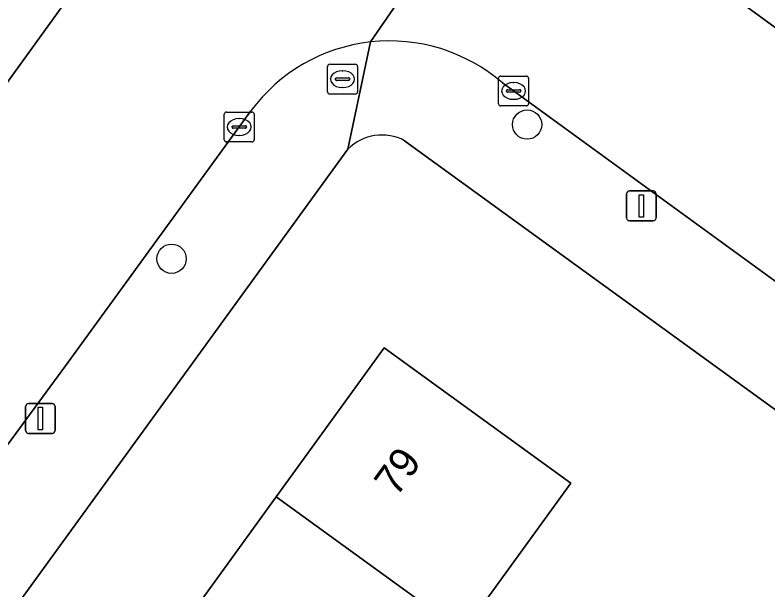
# Model space of a CAD drawing. Extents: x 159674 to 160531, y 382172 to 382904.
# Drawn here: x 159998.31 to 160023.5, y 382438.2 to 382457.43 of the extents above; entities that cross this region are included whole.
import ezdxf

# ---------------------------------------------------------------- set-up
doc = ezdxf.new("R2010")
doc.units = 0
for name, color, linetype in [('IMGEO_Boom', 7, 'Continuous'), ('IMGEO_Brandkraan', 7, 'Continuous'), ('IMGEO_Erf', 7, 'Continuous'), ('IMGEO_Kolk', 7, 'Continuous'), ('IMGEO_Lichtmast', 7, 'Continuous'), ('IMGEO_Pand', 7, 'Continuous'), ('IMGEO_Pand_nummerreeks', 7, 'Continuous'), ('IMGEO_Rijbaan_lokaal_open', 7, 'Continuous'), ('IMGEO_Voetpad_open', 7, 'Continuous')]:
    doc.layers.add(name, color=color, linetype=linetype)

msp = doc.modelspace()

# ---------------------------------------------------------------- linework, layer by layer
at = {"layer": 'IMGEO_Boom'}
for centre in [(160015.443, 382453.768), (160003.548, 382449.28)]:
    msp.add_circle(centre, 0.489, dxfattribs=at)
at = {"layer": 'IMGEO_Brandkraan'}
for p, q in [((160008.842, 382455.789), (160009.694, 382455.789)), ((160008.767, 382454.863), (160008.767, 382455.715)), ((160009.255, 382455.569), (160009.28, 382455.569)), ((160009.768, 382455.715), (160009.768, 382454.863)), ((160009.026, 382455.283), (160009.026, 382455.295)), ((160009.069, 382455.332), (160009.467, 382455.332)), ((160009.51, 382455.295), (160009.51, 382455.283)), ((160009.464, 382455.246), (160009.066, 382455.246)), ((160009.694, 382454.789), (160008.842, 382454.789)), ((160009.278, 382455.009), (160009.253, 382455.009))]:
    msp.add_line(p, q, dxfattribs=at)
for points in [[(160008.842, 382455.789), (160009.694, 382455.789)], [(160008.767, 382454.863), (160008.767, 382455.715)], [(160009.768, 382455.715), (160009.768, 382454.863)], [(160009.694, 382454.789), (160008.842, 382454.789)]]:
    msp.add_lwpolyline(points, dxfattribs=at)
for centre, radius, start, end in [((160008.844, 382455.713), 0.0765, 91.552, 178.448), ((160008.844, 382455.713), 0.0765, 91.552, 178.448), ((160009.692, 382455.713), 0.0765, 1.552, 88.448), ((160009.692, 382455.713), 0.0765, 1.552, 88.448), ((160009.066, 382455.292), 0.0403, 85.8775, 175.7526), ((160009.063, 382455.282), 0.0366, 178.938, 274.7102), ((160009.467, 382455.289), 0.043, 264.8664, 352.4533), ((160009.471, 382455.294), 0.0386, 1.7309, 96.639), ((160008.844, 382454.865), 0.0765, 181.552, 268.448), ((160008.844, 382454.865), 0.0765, 181.552, 268.448), ((160009.692, 382454.865), 0.0765, 271.552, 358.448), ((160009.692, 382454.865), 0.0765, 271.552, 358.448)]:
    msp.add_arc(centre, radius, start, end, dxfattribs=at)
for centre, major_axis, ratio, start_param, end_param in [((160009.254, 382455.289), (-0.387, 0.002), 0.722429, 4.712389, 7.853982), ((160009.279, 382455.289), (-0.39, 0.002), 0.717154, 1.570796, 4.712389)]:
    msp.add_ellipse(centre, major_axis=major_axis, ratio=ratio, start_param=start_param, end_param=end_param, dxfattribs=at)
at = {"layer": 'IMGEO_Erf'}
for points in [[(160020.603, 382421.017), (160015.871, 382424.569), (160017.315, 382426.492), (160018.807, 382428.481), (160023.542, 382424.928), (160028.125, 382430.798), (160023.1, 382434.457), (160024.594, 382436.509), (160029.619, 382432.851), (160033.01, 382437.511), (160011.345, 382453.23)], [(160009.446, 382452.95), (160000, 382439.936), (159979.481, 382411.665)]]:
    msp.add_lwpolyline(points, dxfattribs=at)
msp.add_lwpolyline([(160002.746, 382422.233), (160000, 382418.442), (159999.243, 382417.397), (160002.048, 382415.319), (159998.631, 382410.603), (159995.805, 382412.65), (159992.067, 382407.49), (159985.824, 382412.004), (159989.565, 382417.171), (159993.003, 382421.919), (159996.505, 382426.756), (160000, 382431.582), (160000.1, 382431.72), (160003.542, 382436.474), (160007.045, 382441.312), (160010.66, 382446.304), (160016.9, 382441.774), (160013.288, 382436.787), (160009.784, 382431.95), (160011.513, 382430.721), (160008.061, 382425.952), (160006.341, 382427.197)], close=True, dxfattribs=at)
msp.add_arc((160010.588, 382451.786), 1.631, 62.3352, 134.44, dxfattribs=at)
at = {"layer": 'IMGEO_Kolk'}
for p, q in [((160014.49, 382454.467), (160014.49, 382455.319)), ((160014.565, 382455.393), (160015.417, 382455.393)), ((160015.491, 382455.319), (160015.491, 382454.467)), ((160014.978, 382455.173), (160015.003, 382455.173)), ((160014.749, 382454.887), (160014.749, 382454.899)), ((160015.187, 382454.85), (160014.789, 382454.85)), ((160014.792, 382454.936), (160015.19, 382454.936)), ((160015.233, 382454.899), (160015.233, 382454.887)), ((160015.001, 382454.613), (160014.976, 382454.613)), ((160015.417, 382454.393), (160014.565, 382454.393)), ((160005.31, 382453.261), (160005.31, 382454.113)), ((160005.385, 382454.187), (160006.237, 382454.187)), ((160006.311, 382454.113), (160006.311, 382453.261)), ((160005.798, 382453.967), (160005.823, 382453.967)), ((160005.569, 382453.681), (160005.569, 382453.693)), ((160006.007, 382453.644), (160005.609, 382453.644)), ((160005.612, 382453.73), (160006.01, 382453.73)), ((160006.053, 382453.693), (160006.053, 382453.681)), ((160005.821, 382453.407), (160005.796, 382453.407)), ((160006.237, 382453.187), (160005.385, 382453.187))]:
    msp.add_line(p, q, dxfattribs=at)
for points in [[(160014.49, 382454.467), (160014.49, 382455.319)], [(160014.565, 382455.393), (160015.417, 382455.393)], [(160015.491, 382455.319), (160015.491, 382454.467)], [(160015.417, 382454.393), (160014.565, 382454.393)], [(160005.31, 382453.261), (160005.31, 382454.113)], [(160005.385, 382454.187), (160006.237, 382454.187)], [(160006.311, 382454.113), (160006.311, 382453.261)], [(160006.237, 382453.187), (160005.385, 382453.187)]]:
    msp.add_lwpolyline(points, dxfattribs=at)
for centre, radius, start, end in [((160014.567, 382455.317), 0.0765, 91.552, 178.448), ((160014.567, 382455.317), 0.0765, 91.552, 178.448), ((160015.415, 382455.317), 0.0765, 1.552, 88.448), ((160015.415, 382455.317), 0.0765, 1.552, 88.448), ((160014.789, 382454.896), 0.0403, 85.8775, 175.7526), ((160014.786, 382454.886), 0.0366, 178.938, 274.7102), ((160015.19, 382454.893), 0.043, 264.8664, 352.4533), ((160015.194, 382454.898), 0.0386, 1.7309, 96.639), ((160014.567, 382454.469), 0.0765, 181.552, 268.448), ((160014.567, 382454.469), 0.0765, 181.552, 268.448), ((160015.415, 382454.469), 0.0765, 271.552, 358.448), ((160015.415, 382454.469), 0.0765, 271.552, 358.448), ((160005.387, 382454.111), 0.0765, 91.552, 178.448), ((160005.387, 382454.111), 0.0765, 91.552, 178.448), ((160006.235, 382454.111), 0.0765, 1.552, 88.448), ((160006.235, 382454.111), 0.0765, 1.552, 88.448), ((160005.609, 382453.69), 0.0403, 85.8775, 175.7526), ((160005.606, 382453.68), 0.0366, 178.938, 274.7102), ((160006.01, 382453.687), 0.043, 264.8664, 352.4533), ((160006.014, 382453.692), 0.0386, 1.7309, 96.639), ((160005.387, 382453.263), 0.0765, 181.552, 268.448), ((160005.387, 382453.263), 0.0765, 181.552, 268.448), ((160006.235, 382453.263), 0.0765, 271.552, 358.448), ((160006.235, 382453.263), 0.0765, 271.552, 358.448)]:
    msp.add_arc(centre, radius, start, end, dxfattribs=at)
for centre, major_axis, ratio, start_param, end_param in [((160014.977, 382454.893), (-0.387, 0.002), 0.722429, 4.712389, 7.853982), ((160015.002, 382454.893), (-0.39, 0.002), 0.717154, 1.570796, 4.712389), ((160005.797, 382453.687), (-0.387, 0.002), 0.722429, 4.712389, 7.853982), ((160005.822, 382453.687), (-0.39, 0.002), 0.717154, 1.570796, 4.712389)]:
    msp.add_ellipse(centre, major_axis=major_axis, ratio=ratio, start_param=start_param, end_param=end_param, dxfattribs=at)
at = {"layer": 'IMGEO_Lichtmast'}
for p, q in [((160018.869, 382451.548), (160019.659, 382451.548)), ((160019.659, 382451.548), (160018.869, 382451.548)), ((160018.769, 382450.648), (160018.769, 382451.448)), ((160018.769, 382451.448), (160018.769, 382450.648)), ((160019.759, 382451.448), (160019.759, 382450.648)), ((160019.759, 382450.648), (160019.759, 382451.448)), ((160019.659, 382450.548), (160018.869, 382450.548)), ((160018.869, 382450.548), (160019.659, 382450.548)), ((159998.66, 382443.535), (159998.66, 382444.335)), ((159998.66, 382444.335), (159998.66, 382443.535)), ((159998.76, 382444.435), (159999.55, 382444.435)), ((159999.55, 382444.435), (159998.76, 382444.435)), ((159999.65, 382444.335), (159999.65, 382443.535)), ((159999.65, 382443.535), (159999.65, 382444.335)), ((159999.55, 382443.435), (159998.76, 382443.435)), ((159998.76, 382443.435), (159999.55, 382443.435))]:
    msp.add_line(p, q, dxfattribs=at)
for points in [[(160019.189, 382451.423), (160019.339, 382451.423), (160019.339, 382450.673), (160019.189, 382450.673), (160019.189, 382451.423)], [(159999.08, 382444.31), (159999.23, 382444.31), (159999.23, 382443.56), (159999.08, 382443.56), (159999.08, 382444.31)]]:
    msp.add_lwpolyline(points, dxfattribs=at)
for centre, start, end in [((160018.869, 382451.448), 90, 180), ((160018.869, 382451.448), 90, 180), ((160019.659, 382451.448), 0, 90), ((160019.659, 382451.448), 360, 90), ((160018.869, 382450.648), 180, 270), ((160018.869, 382450.648), 180, 270), ((160019.659, 382450.648), 270, 0), ((160019.659, 382450.648), 270, 0), ((159998.76, 382444.335), 90, 180), ((159998.76, 382444.335), 90, 180), ((159999.55, 382444.335), 0, 90), ((159999.55, 382444.335), 360, 90), ((159998.76, 382443.535), 180, 270), ((159998.76, 382443.535), 180, 270), ((159999.55, 382443.535), 270, 0), ((159999.55, 382443.535), 270, 0)]:
    msp.add_arc(centre, 0.1, start, end, dxfattribs=at)
at = {"layer": 'IMGEO_Pand'}
for points in [[(160007.045, 382441.312), (160013.288, 382436.787), (160016.9, 382441.774), (160010.66, 382446.304)], [(160007.045, 382441.312), (160003.542, 382436.474), (160009.784, 382431.95), (160013.288, 382436.787)]]:
    msp.add_lwpolyline(points, close=True, dxfattribs=at)
at = {"layer": 'IMGEO_Rijbaan_lokaal_open'}
for points in [[(160051.746, 382520.454), (160047.551, 382523.358), (160046.433, 382521.888), (160040.526, 382513.809), (160030.477, 382500), (160026.917, 382495.079), (160020.333, 382485.978), (160000, 382457.874), (159989.893, 382443.905), (159982.977, 382434.345), (159980.776, 382431.302)], [(160015.978, 382464.923), (160010.202, 382456.532)], [(160010.202, 382456.532), (160015.978, 382464.923)], [(160123.455, 382384.426), (160018.366, 382460.946)], [(160014.616, 382455.167), (160030.935, 382443.3), (160034.415, 382440.769), (160099.29, 382393.592), (160102.339, 382391.375), (160119.102, 382379.184)], [(159984.695, 382424.782), (159986.94, 382427.882), (159990.318, 382432.531), (160000, 382445.699), (160006.199, 382454.224)]]:
    msp.add_lwpolyline(points, dxfattribs=at)
for centre, radius, start, end in [((160010.844, 382450.793), 5.775, 96.3858, 143.5469), ((160010.844, 382450.79), 5.778, 49.25, 96.3822)]:
    msp.add_arc(centre, radius, start, end, dxfattribs=at)
at = {"layer": 'IMGEO_Voetpad_open'}
msp.add_lwpolyline([(160020.333, 382485.978), (160017.498, 382488.062), (160017.37, 382487.892), (160000, 382463.753), (159985.646, 382443.958), (159989.893, 382443.905), (160000, 382457.874)], close=True, dxfattribs=at)
for points in [[(160018.366, 382460.946), (160123.455, 382384.426), (160127.601, 382390.967)], [(160000, 382439.936), (160009.446, 382452.95), (160010.202, 382456.532)], [(160010.202, 382456.532), (160009.446, 382452.95)], [(160034.415, 382440.769), (160033.804, 382439.927), (160030.324, 382442.458), (160030.935, 382443.3), (160014.616, 382455.167)], [(160006.199, 382454.224), (160000, 382445.699), (159990.318, 382432.531), (159986.94, 382427.882), (159984.695, 382424.782)], [(160011.345, 382453.23), (160033.01, 382437.511), (160034.251, 382436.61), (160034.768, 382437.312), (160083.531, 382401.81), (160085.455, 382400.41), (160110.564, 382382.129), (160106.732, 382376.818), (160104.611, 382373.905), (160105.953, 382372.892), (160111.288, 382369.019), (160119.102, 382379.184), (160102.339, 382391.375), (160102.045, 382390.971), (160098.996, 382393.188), (160099.29, 382393.592), (160034.415, 382440.769)], [(159979.481, 382411.665), (160000, 382439.936)]]:
    msp.add_lwpolyline(points, dxfattribs=at)
for centre, radius, start, end in [((160010.844, 382450.793), 5.775, 96.3858, 143.5469), ((160010.844, 382450.79), 5.778, 49.25, 96.3822), ((160010.588, 382451.786), 1.631, 62.3352, 134.44)]:
    msp.add_arc(centre, radius, start, end, dxfattribs=at)

# ---------------------------------------------------------------- texts
at = {"layer": 'IMGEO_Pand_nummerreeks'}
msp.add_text('79', height=1, rotation=54.0922, dxfattribs=at).set_placement((160011.072, 382441.28))

doc.saveas('drawing.dxf')
